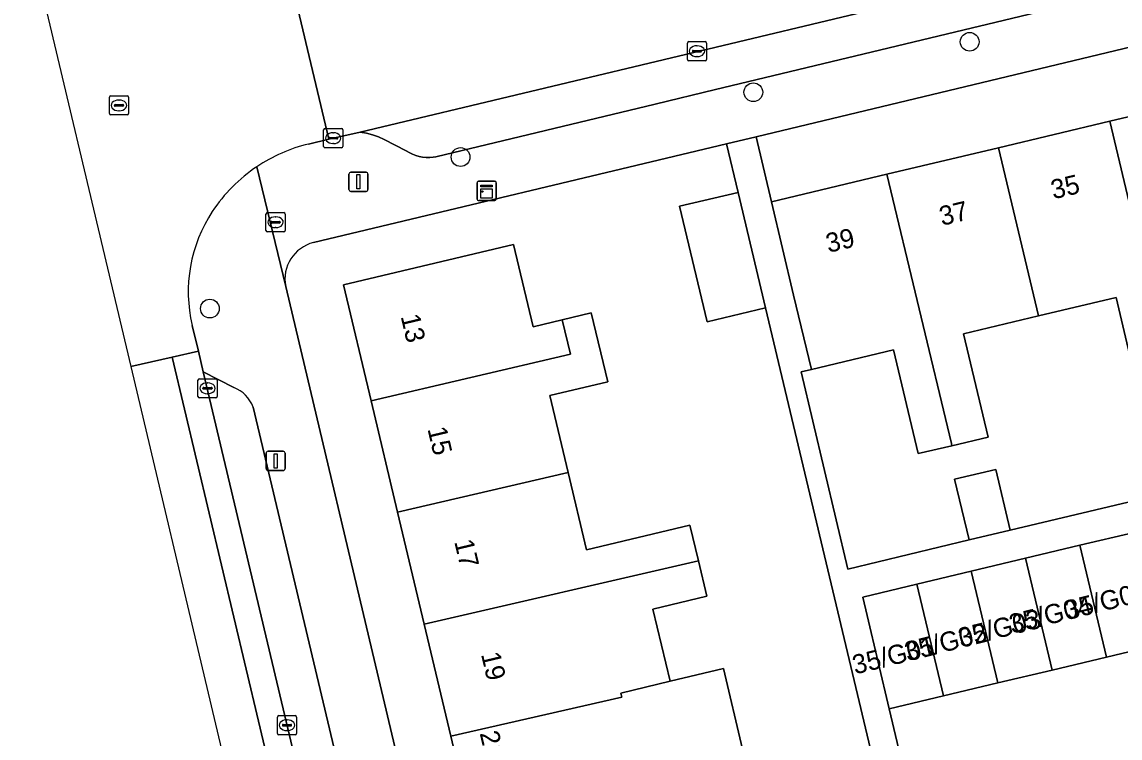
# Model space of a CAD drawing. Extents: x 158031 to 159244, y 380104 to 381214.
# Drawn here: x 158366.9 to 158424.2, y 380793.6 to 380830.9 of the extents above; entities that cross this region are included whole.
import ezdxf

# ---------------------------------------------------------------- set-up
doc = ezdxf.new("R2010")
doc.units = 0
for name, color, linetype in [('IMGEO_Boom', 7, 'Continuous'), ('IMGEO_Brandkraan', 7, 'Continuous'), ('IMGEO_Erf', 7, 'Continuous'), ('IMGEO_Kast', 7, 'Continuous'), ('IMGEO_Kolk', 7, 'Continuous'), ('IMGEO_Lichtmast', 7, 'Continuous'), ('IMGEO_Pand', 7, 'Continuous'), ('IMGEO_Pand_nummerreeks', 7, 'Continuous'), ('IMGEO_Parkeervlak_open', 7, 'Continuous'), ('IMGEO_Rijbaan_lokaal_gesloten', 7, 'Continuous'), ('IMGEO_Rijbaan_lokaal_open', 7, 'Continuous'), ('IMGEO_Rioolput', 7, 'Continuous'), ('IMGEO_Voetpad_open', 7, 'Continuous')]:
    doc.layers.add(name, color=color, linetype=linetype)

msp = doc.modelspace()

# ---------------------------------------------------------------- linework, layer by layer
at = {"layer": 'IMGEO_Boom'}
for centre in [(158416.371, 380829.896), (158405.088, 380827.266), (158389.818, 380823.889), (158376.743, 380815.989)]:
    msp.add_circle(centre, 0.489, dxfattribs=at)
at = {"layer": 'IMGEO_Brandkraan'}
for p, q in [((158379.668, 380820.065), (158379.668, 380820.917)), ((158379.743, 380820.991), (158380.595, 380820.991)), ((158380.669, 380820.917), (158380.669, 380820.065)), ((158379.927, 380820.485), (158379.927, 380820.497)), ((158380.365, 380820.448), (158379.967, 380820.448)), ((158379.97, 380820.534), (158380.368, 380820.534)), ((158380.179, 380820.211), (158380.154, 380820.211)), ((158380.156, 380820.771), (158380.181, 380820.771)), ((158380.411, 380820.497), (158380.411, 380820.485)), ((158380.595, 380819.991), (158379.743, 380819.991))]:
    msp.add_line(p, q, dxfattribs=at)
for points in [[(158379.668, 380820.065), (158379.668, 380820.917)], [(158379.743, 380820.991), (158380.595, 380820.991)], [(158380.669, 380820.917), (158380.669, 380820.065)], [(158380.595, 380819.991), (158379.743, 380819.991)]]:
    msp.add_lwpolyline(points, dxfattribs=at)
for centre, radius, start, end in [((158379.745, 380820.915), 0.0765, 91.552, 178.448), ((158379.745, 380820.915), 0.0765, 91.552, 178.448), ((158380.593, 380820.915), 0.0765, 1.552, 88.448), ((158380.593, 380820.915), 0.0765, 1.552, 88.448), ((158379.967, 380820.494), 0.0403, 85.8775, 175.7526), ((158379.964, 380820.484), 0.0366, 178.938, 274.7102), ((158380.368, 380820.491), 0.043, 264.8664, 352.4533), ((158380.372, 380820.496), 0.0386, 1.7309, 96.639), ((158379.745, 380820.067), 0.0765, 181.552, 268.448), ((158379.745, 380820.067), 0.0765, 181.552, 268.448), ((158380.593, 380820.067), 0.0765, 271.552, 358.448), ((158380.593, 380820.067), 0.0765, 271.552, 358.448)]:
    msp.add_arc(centre, radius, start, end, dxfattribs=at)
for centre, major_axis, ratio, start_param, end_param in [((158380.155, 380820.491), (-0.387, 0.002), 0.722429, 4.712389, 7.853982), ((158380.18, 380820.491), (-0.39, 0.002), 0.717154, 1.570796, 4.712389)]:
    msp.add_ellipse(centre, major_axis=major_axis, ratio=ratio, start_param=start_param, end_param=end_param, dxfattribs=at)
at = {"layer": 'IMGEO_Erf'}
for points in [[(158429.711, 380827.189), (158428.782, 380830.582), (158405.227, 380824.949), (158406.034, 380821.556), (158412.057, 380822.989), (158417.877, 380824.374), (158423.687, 380825.756)], [(158424.003, 380816.572), (158419.957, 380815.609), (158416.055, 380814.681), (158417.336, 380809.294), (158415.44, 380808.843), (158413.688, 380808.427), (158412.401, 380813.839), (158408.113, 380812.819), (158407.576, 380812.691), (158410.023, 380802.413), (158416.339, 380803.931), (158415.586, 380807.099), (158417.727, 380807.608), (158418.481, 380804.441), (158434.234, 380808.176), (158431.806, 380818.384), (158427.69, 380817.405), (158428.962, 380812.058), (158428.244, 380811.887), (158428.686, 380810.027), (158427.274, 380809.691), (158426.832, 380811.551), (158425.285, 380811.183)]]:
    msp.add_lwpolyline(points, close=True, dxfattribs=at)
for points in [[(158413.505, 380783.317), (158405.723, 380816.031), (158402.674, 380815.305), (158401.242, 380821.322), (158404.292, 380822.047), (158403.689, 380824.581), (158382.15, 380819.43)], [(158390.69, 380787.884), (158389.304, 380793.706), (158387.917, 380799.536), (158386.53, 380805.369), (158385.147, 380811.179), (158383.709, 380817.224), (158392.58, 380819.334), (158393.6, 380815.046), (158395.123, 380815.408), (158396.637, 380815.768), (158397.491, 380812.178), (158394.469, 380811.459), (158395.425, 380807.442), (158396.383, 380803.417), (158401.781, 380804.701)], [(158380.697, 380817.145), (158396.616, 380750)], [(158401.781, 380804.701), (158402.223, 380802.843), (158402.663, 380800.994), (158399.847, 380800.324), (158400.743, 380796.561), (158403.529, 380797.225), (158404.531, 380793.015)]]:
    msp.add_lwpolyline(points, dxfattribs=at)
msp.add_arc((158382.62, 380817.526), 1.961, 103.8795, 191.2171, dxfattribs=at)
at = {"layer": 'IMGEO_Kast'}
for p, q in [((158390.679, 380821.7), (158390.679, 380822.541)), ((158390.679, 380822.541), (158390.679, 380821.7)), ((158390.754, 380822.625), (158391.595, 380822.625)), ((158391.595, 380822.625), (158390.754, 380822.625)), ((158391.679, 380822.55), (158391.679, 380821.709)), ((158391.679, 380821.709), (158391.679, 380822.55)), ((158391.604, 380821.625), (158390.763, 380821.625)), ((158390.763, 380821.625), (158391.604, 380821.625))]:
    msp.add_line(p, q, dxfattribs=at)
for points in [[(158390.874, 380822.415), (158391.474, 380822.415), (158391.474, 380822.33), (158390.874, 380822.33), (158390.874, 380822.415)], [(158390.874, 380822.24), (158391.474, 380822.24), (158391.474, 380821.751), (158390.874, 380821.751), (158390.874, 380822.24)]]:
    msp.add_lwpolyline(points, dxfattribs=at)
msp.add_circle((158390.958, 380822.089), 0.0377, dxfattribs=at)
for centre, start, end in [((158390.757, 380822.547), 92.4484, 184.2845), ((158390.757, 380822.547), 92.4484, 184.2845), ((158391.601, 380822.547), 2.4484, 94.2845), ((158391.601, 380822.547), 2.4484, 94.2845), ((158390.757, 380821.703), 182.4484, 274.2845), ((158390.757, 380821.703), 182.4484, 274.2845), ((158391.601, 380821.703), 272.4484, 4.2845), ((158391.601, 380821.703), 272.4484, 4.2845)]:
    msp.add_arc(centre, 0.0779, start, end, dxfattribs=at)
at = {"layer": 'IMGEO_Kolk'}
for p, q in [((158401.648, 380828.981), (158401.648, 380829.833)), ((158401.723, 380829.907), (158402.575, 380829.907)), ((158401.907, 380829.401), (158401.907, 380829.413)), ((158401.95, 380829.45), (158402.348, 380829.45)), ((158402.136, 380829.687), (158402.161, 380829.687)), ((158402.391, 380829.413), (158402.391, 380829.401)), ((158402.649, 380829.833), (158402.649, 380828.981)), ((158402.575, 380828.907), (158401.723, 380828.907)), ((158402.345, 380829.364), (158401.947, 380829.364)), ((158402.159, 380829.127), (158402.134, 380829.127)), ((158382.75, 380825.373), (158383.602, 380825.373)), ((158382.675, 380824.447), (158382.675, 380825.299)), ((158382.934, 380824.867), (158382.934, 380824.879)), ((158383.372, 380824.83), (158382.974, 380824.83)), ((158382.977, 380824.916), (158383.375, 380824.916)), ((158383.163, 380825.153), (158383.188, 380825.153)), ((158383.418, 380824.879), (158383.418, 380824.867)), ((158383.676, 380825.299), (158383.676, 380824.447)), ((158383.602, 380824.373), (158382.75, 380824.373)), ((158383.186, 380824.593), (158383.161, 380824.593)), ((158376.119, 380811.408), (158376.119, 380812.26)), ((158376.194, 380812.334), (158377.046, 380812.334)), ((158377.12, 380812.26), (158377.12, 380811.408)), ((158376.378, 380811.828), (158376.378, 380811.84)), ((158376.816, 380811.791), (158376.418, 380811.791)), ((158376.421, 380811.877), (158376.819, 380811.877)), ((158376.607, 380812.114), (158376.632, 380812.114)), ((158376.862, 380811.84), (158376.862, 380811.828)), ((158377.046, 380811.334), (158376.194, 380811.334)), ((158376.63, 380811.554), (158376.605, 380811.554)), ((158380.265, 380793.848), (158380.265, 380794.7)), ((158380.34, 380794.774), (158381.192, 380794.774)), ((158380.753, 380794.554), (158380.778, 380794.554)), ((158381.266, 380794.7), (158381.266, 380793.848)), ((158380.524, 380794.268), (158380.524, 380794.28)), ((158380.962, 380794.231), (158380.564, 380794.231)), ((158380.567, 380794.317), (158380.965, 380794.317)), ((158380.776, 380793.994), (158380.751, 380793.994)), ((158381.008, 380794.28), (158381.008, 380794.268)), ((158381.192, 380793.774), (158380.34, 380793.774))]:
    msp.add_line(p, q, dxfattribs=at)
for points in [[(158401.648, 380828.981), (158401.648, 380829.833)], [(158401.723, 380829.907), (158402.575, 380829.907)], [(158402.649, 380829.833), (158402.649, 380828.981)], [(158402.575, 380828.907), (158401.723, 380828.907)], [(158382.75, 380825.373), (158383.602, 380825.373)], [(158382.675, 380824.447), (158382.675, 380825.299)], [(158383.676, 380825.299), (158383.676, 380824.447)], [(158383.602, 380824.373), (158382.75, 380824.373)], [(158376.119, 380811.408), (158376.119, 380812.26)], [(158376.194, 380812.334), (158377.046, 380812.334)], [(158377.12, 380812.26), (158377.12, 380811.408)], [(158377.046, 380811.334), (158376.194, 380811.334)], [(158380.265, 380793.848), (158380.265, 380794.7)], [(158380.34, 380794.774), (158381.192, 380794.774)], [(158381.266, 380794.7), (158381.266, 380793.848)], [(158381.192, 380793.774), (158380.34, 380793.774)]]:
    msp.add_lwpolyline(points, dxfattribs=at)
for centre, radius, start, end in [((158401.725, 380829.831), 0.0765, 91.552, 178.448), ((158401.725, 380829.831), 0.0765, 91.552, 178.448), ((158401.947, 380829.41), 0.0403, 85.8775, 175.7526), ((158401.944, 380829.4), 0.0366, 178.938, 274.7102), ((158402.348, 380829.407), 0.043, 264.8664, 352.4533), ((158402.352, 380829.412), 0.0386, 1.7309, 96.639), ((158402.573, 380829.831), 0.0765, 1.552, 88.448), ((158402.573, 380829.831), 0.0765, 1.552, 88.448), ((158401.725, 380828.983), 0.0765, 181.552, 268.448), ((158401.725, 380828.983), 0.0765, 181.552, 268.448), ((158402.573, 380828.983), 0.0765, 271.552, 358.448), ((158402.573, 380828.983), 0.0765, 271.552, 358.448), ((158382.752, 380825.297), 0.0765, 91.552, 178.448), ((158382.752, 380825.297), 0.0765, 91.552, 178.448), ((158383.6, 380825.297), 0.0765, 1.552, 88.448), ((158383.6, 380825.297), 0.0765, 1.552, 88.448), ((158382.974, 380824.876), 0.0403, 85.8775, 175.7526), ((158382.971, 380824.866), 0.0366, 178.938, 274.7102), ((158383.375, 380824.873), 0.043, 264.8664, 352.4533), ((158383.379, 380824.878), 0.0386, 1.7309, 96.639), ((158382.752, 380824.449), 0.0765, 181.552, 268.448), ((158382.752, 380824.449), 0.0765, 181.552, 268.448), ((158383.6, 380824.449), 0.0765, 271.552, 358.448), ((158383.6, 380824.449), 0.0765, 271.552, 358.448), ((158376.196, 380812.258), 0.0765, 91.552, 178.448), ((158376.196, 380812.258), 0.0765, 91.552, 178.448), ((158377.044, 380812.258), 0.0765, 1.552, 88.448), ((158377.044, 380812.258), 0.0765, 1.552, 88.448), ((158376.418, 380811.837), 0.0403, 85.8775, 175.7526), ((158376.415, 380811.827), 0.0366, 178.938, 274.7102), ((158376.819, 380811.834), 0.043, 264.8664, 352.4533), ((158376.823, 380811.839), 0.0386, 1.7309, 96.639), ((158376.196, 380811.41), 0.0765, 181.552, 268.448), ((158376.196, 380811.41), 0.0765, 181.552, 268.448), ((158377.044, 380811.41), 0.0765, 271.552, 358.448), ((158377.044, 380811.41), 0.0765, 271.552, 358.448), ((158380.342, 380794.698), 0.0765, 91.552, 178.448), ((158380.342, 380794.698), 0.0765, 91.552, 178.448), ((158381.19, 380794.698), 0.0765, 1.552, 88.448), ((158381.19, 380794.698), 0.0765, 1.552, 88.448), ((158380.564, 380794.277), 0.0403, 85.8775, 175.7526), ((158380.561, 380794.267), 0.0366, 178.938, 274.7102), ((158380.965, 380794.274), 0.043, 264.8664, 352.4533), ((158380.969, 380794.279), 0.0386, 1.7309, 96.639), ((158380.342, 380793.85), 0.0765, 181.552, 268.448), ((158380.342, 380793.85), 0.0765, 181.552, 268.448), ((158381.19, 380793.85), 0.0765, 271.552, 358.448), ((158381.19, 380793.85), 0.0765, 271.552, 358.448)]:
    msp.add_arc(centre, radius, start, end, dxfattribs=at)
for centre, major_axis, ratio, start_param, end_param in [((158402.135, 380829.407), (-0.387, 0.002), 0.722429, 4.712389, 7.853982), ((158402.16, 380829.407), (-0.39, 0.002), 0.717154, 1.570796, 4.712389), ((158383.162, 380824.873), (-0.387, 0.002), 0.722429, 4.712389, 7.853982), ((158383.187, 380824.873), (-0.39, 0.002), 0.717154, 1.570796, 4.712389), ((158376.606, 380811.834), (-0.387, 0.002), 0.722429, 4.712389, 7.853982), ((158376.631, 380811.834), (-0.39, 0.002), 0.717154, 1.570796, 4.712389), ((158380.752, 380794.274), (-0.387, 0.002), 0.722429, 4.712389, 7.853982), ((158380.777, 380794.274), (-0.39, 0.002), 0.717154, 1.570796, 4.712389)]:
    msp.add_ellipse(centre, major_axis=major_axis, ratio=ratio, start_param=start_param, end_param=end_param, dxfattribs=at)
at = {"layer": 'IMGEO_Lichtmast'}
for p, q in [((158384.096, 380823.098), (158384.886, 380823.098)), ((158384.886, 380823.098), (158384.096, 380823.098)), ((158383.996, 380822.198), (158383.996, 380822.998)), ((158383.996, 380822.998), (158383.996, 380822.198)), ((158384.986, 380822.998), (158384.986, 380822.198)), ((158384.986, 380822.198), (158384.986, 380822.998)), ((158384.886, 380822.098), (158384.096, 380822.098)), ((158384.096, 380822.098), (158384.886, 380822.098)), ((158379.676, 380807.649), (158379.676, 380808.449)), ((158379.676, 380808.449), (158379.676, 380807.649)), ((158379.776, 380808.549), (158380.566, 380808.549)), ((158380.566, 380808.549), (158379.776, 380808.549)), ((158380.666, 380808.449), (158380.666, 380807.649)), ((158380.666, 380807.649), (158380.666, 380808.449)), ((158380.566, 380807.549), (158379.776, 380807.549)), ((158379.776, 380807.549), (158380.566, 380807.549))]:
    msp.add_line(p, q, dxfattribs=at)
for points in [[(158384.416, 380822.973), (158384.566, 380822.973), (158384.566, 380822.223), (158384.416, 380822.223), (158384.416, 380822.973)], [(158380.096, 380808.424), (158380.246, 380808.424), (158380.246, 380807.674), (158380.096, 380807.674), (158380.096, 380808.424)]]:
    msp.add_lwpolyline(points, dxfattribs=at)
for centre, start, end in [((158384.096, 380822.998), 90, 180), ((158384.096, 380822.998), 90, 180), ((158384.886, 380822.998), 0, 90), ((158384.886, 380822.998), 360, 90), ((158384.096, 380822.198), 180, 270), ((158384.096, 380822.198), 180, 270), ((158384.886, 380822.198), 270, 0), ((158384.886, 380822.198), 270, 0), ((158379.776, 380808.449), 90, 180), ((158379.776, 380808.449), 90, 180), ((158380.566, 380808.449), 0, 90), ((158380.566, 380808.449), 360, 90), ((158379.776, 380807.649), 180, 270), ((158379.776, 380807.649), 180, 270), ((158380.566, 380807.649), 270, 0), ((158380.566, 380807.649), 270, 0)]:
    msp.add_arc(centre, 0.1, start, end, dxfattribs=at)
at = {"layer": 'IMGEO_Pand'}
for points in [[(158430.868, 380822.325), (158429.711, 380827.189), (158423.687, 380825.756), (158427.023, 380811.722), (158427.05, 380811.603), (158428.244, 380811.887), (158428.962, 380812.058), (158427.69, 380817.405), (158431.806, 380818.384)], [(158423.687, 380825.756), (158417.877, 380824.374), (158419.957, 380815.609), (158424.003, 380816.572), (158425.285, 380811.183), (158426.832, 380811.551), (158427.05, 380811.603), (158427.023, 380811.722)], [(158412.057, 380822.989), (158415.416, 380808.955), (158415.44, 380808.843), (158417.336, 380809.294), (158416.055, 380814.681), (158419.957, 380815.609), (158417.877, 380824.374)], [(158412.057, 380822.989), (158406.034, 380821.556), (158407.191, 380816.692), (158408.113, 380812.819), (158412.401, 380813.839), (158413.688, 380808.427), (158415.44, 380808.843), (158415.416, 380808.955)], [(158402.674, 380815.305), (158405.723, 380816.031), (158404.292, 380822.047), (158401.242, 380821.322)], [(158395.123, 380815.408), (158393.6, 380815.046), (158392.58, 380819.334), (158383.709, 380817.224), (158385.147, 380811.179), (158395.547, 380813.615)], [(158394.469, 380811.459), (158397.491, 380812.178), (158396.637, 380815.768), (158395.123, 380815.408), (158395.547, 380813.615), (158385.147, 380811.179), (158386.53, 380805.369), (158395.425, 380807.442)], [(158415.586, 380807.099), (158416.339, 380803.931), (158418.481, 380804.441), (158417.727, 380807.608)], [(158386.53, 380805.369), (158387.917, 380799.536), (158402.223, 380802.843), (158401.781, 380804.701), (158396.383, 380803.417), (158395.425, 380807.442)], [(158426.343, 380798.496), (158424.956, 380804.325), (158422.122, 380803.65), (158423.509, 380797.822)], [(158419.289, 380802.976), (158420.676, 380797.148), (158423.509, 380797.822), (158422.122, 380803.65)], [(158400.743, 380796.561), (158399.847, 380800.324), (158402.663, 380800.994), (158402.223, 380802.843), (158387.917, 380799.536), (158389.304, 380793.706), (158398.227, 380795.729), (158398.175, 380795.949)], [(158417.843, 380796.473), (158420.676, 380797.148), (158419.289, 380802.976), (158416.456, 380802.302)], [(158417.843, 380796.473), (158416.456, 380802.302), (158413.623, 380801.628), (158415.01, 380795.799)], [(158415.01, 380795.799), (158413.623, 380801.628), (158410.79, 380800.954), (158411.019, 380799.99), (158412.176, 380795.125)], [(158403.529, 380797.225), (158400.743, 380796.561), (158398.175, 380795.949), (158398.227, 380795.729), (158389.304, 380793.706), (158390.69, 380787.884), (158404.975, 380791.148), (158404.531, 380793.015)]]:
    msp.add_lwpolyline(points, close=True, dxfattribs=at)
at = {"layer": 'IMGEO_Parkeervlak_open'}
for points in [[(158420.125, 380833.689), (158384.586, 380825.186), (158384.911, 380825.134), (158385.23, 380825.053), (158385.54, 380824.944), (158385.839, 380824.808), (158386.977, 380824.214), (158387.136, 380824.117), (158387.303, 380824.035), (158387.477, 380823.968), (158387.655, 380823.917), (158387.838, 380823.882), (158388.023, 380823.863), (158388.21, 380823.861), (158388.395, 380823.876), (158388.522, 380823.896), (158399.96, 380826.65), (158403.115, 380827.409), (158423.774, 380832.383)], [(158377.999, 380811.875), (158376.398, 380812.699), (158395.442, 380732.469), (158409.491, 380672.368)], [(158410.605, 380676.174), (158393.446, 380750), (158378.999, 380810.852)]]:
    msp.add_lwpolyline(points, dxfattribs=at)
msp.add_arc((158377.341, 380810.232), 1.77, 20.5113, 68.186, dxfattribs=at)
at = {"layer": 'IMGEO_Rijbaan_lokaal_gesloten'}
msp.add_lwpolyline([(158406.127, 380671.591), (158408.127, 380672.053), (158394.079, 380732.148), (158374.778, 380813.462), (158372.618, 380812.974), (158381.005, 380777.591)], dxfattribs=at)
msp.add_lwpolyline([(158374.778, 380813.462), (158394.079, 380732.148), (158408.127, 380672.053), (158409.491, 380672.368), (158395.442, 380732.469), (158376.398, 380812.699), (158376.144, 380813.77)], close=True, dxfattribs=at)
at = {"layer": 'IMGEO_Rijbaan_lokaal_open'}
for points in [[(158382.955, 380824.821), (158384.586, 380825.186), (158420.125, 380833.689), (158426.859, 380835.28), (158434.542, 380837.096), (158465.626, 380844.441), (158469.788, 380845.423), (158468.191, 380852.193), (158458.51, 380849.883), (158455.24, 380849.102), (158434.124, 380844.068), (158427.688, 380842.533), (158381.334, 380831.623)], [(158440.987, 380801.978), (158439.034, 380801.514), (158435.99, 380800.791), (158434.842, 380800.518), (158432.009, 380799.844), (158429.176, 380799.17), (158426.343, 380798.496), (158423.509, 380797.822), (158420.676, 380797.148), (158417.843, 380796.473), (158415.01, 380795.799), (158412.176, 380795.125), (158414.008, 380787.381), (158419.707, 380788.684), (158424.169, 380789.745), (158432.897, 380791.821), (158436.282, 380792.566), (158438.744, 380793.123), (158440.318, 380786.43), (158444.311, 380787.435)]]:
    msp.add_lwpolyline(points, close=True, dxfattribs=at)
for points in [[(158366.942, 380836.924), (158372.618, 380812.974), (158374.778, 380813.462), (158376.144, 380813.77), (158375.816, 380815.116)], [(158381.885, 380824.566), (158382.955, 380824.821), (158381.334, 380831.623), (158380.219, 380831.378)]]:
    msp.add_lwpolyline(points, dxfattribs=at)
for centre, radius, start, end in [((158383.865, 380816.401), 8.402, 103.6339, 123.7723), ((158383.87, 380816.409), 8.398, 123.8286, 146.4664), ((158383.236, 380816.857), 7.621, 146.6417, 193.208)]:
    msp.add_arc(centre, radius, start, end, dxfattribs=at)
at = {"layer": 'IMGEO_Rioolput'}
for p, q in [((158371.576, 380827.082), (158372.428, 380827.082)), ((158371.501, 380826.156), (158371.501, 380827.008)), ((158371.76, 380826.576), (158371.76, 380826.588)), ((158372.198, 380826.539), (158371.8, 380826.539)), ((158371.803, 380826.625), (158372.201, 380826.625)), ((158371.989, 380826.862), (158372.014, 380826.862)), ((158372.244, 380826.588), (158372.244, 380826.576)), ((158372.502, 380827.008), (158372.502, 380826.156)), ((158372.428, 380826.082), (158371.576, 380826.082)), ((158372.012, 380826.302), (158371.987, 380826.302))]:
    msp.add_line(p, q, dxfattribs=at)
for points in [[(158371.576, 380827.082), (158372.428, 380827.082)], [(158371.501, 380826.156), (158371.501, 380827.008)], [(158372.502, 380827.008), (158372.502, 380826.156)], [(158372.428, 380826.082), (158371.576, 380826.082)]]:
    msp.add_lwpolyline(points, dxfattribs=at)
for centre, radius, start, end in [((158371.578, 380827.006), 0.0765, 91.552, 178.448), ((158371.578, 380827.006), 0.0765, 91.552, 178.448), ((158372.426, 380827.006), 0.0765, 1.552, 88.448), ((158372.426, 380827.006), 0.0765, 1.552, 88.448), ((158371.8, 380826.585), 0.0403, 85.8775, 175.7526), ((158371.797, 380826.575), 0.0366, 178.938, 274.7102), ((158372.201, 380826.582), 0.043, 264.8664, 352.4533), ((158372.205, 380826.587), 0.0386, 1.7309, 96.639), ((158371.578, 380826.158), 0.0765, 181.552, 268.448), ((158371.578, 380826.158), 0.0765, 181.552, 268.448), ((158372.426, 380826.158), 0.0765, 271.552, 358.448), ((158372.426, 380826.158), 0.0765, 271.552, 358.448)]:
    msp.add_arc(centre, radius, start, end, dxfattribs=at)
for centre, major_axis, ratio, start_param, end_param in [((158371.988, 380826.582), (-0.387, 0.002), 0.722429, 4.712389, 7.853982), ((158372.013, 380826.582), (-0.39, 0.002), 0.717154, 1.570796, 4.712389)]:
    msp.add_ellipse(centre, major_axis=major_axis, ratio=ratio, start_param=start_param, end_param=end_param, dxfattribs=at)
at = {"layer": 'IMGEO_Voetpad_open'}
for points in [[(158382.15, 380819.43), (158403.689, 380824.581), (158405.227, 380824.949), (158428.782, 380830.582), (158431.67, 380831.273), (158431.507, 380831.934), (158492.147, 380846.362), (158492.306, 380845.603), (158500, 380847.433), (158527.386, 380853.947), (158531.949, 380855.031), (158535.255, 380855.756), (158554.603, 380860.32)], [(158423.774, 380832.383), (158403.115, 380827.409), (158399.96, 380826.65), (158388.522, 380823.896), (158388.395, 380823.876), (158388.21, 380823.861), (158388.023, 380823.863), (158387.838, 380823.882), (158387.655, 380823.917), (158387.477, 380823.968), (158387.303, 380824.035), (158387.136, 380824.117), (158386.977, 380824.214), (158385.839, 380824.808), (158385.54, 380824.944), (158385.23, 380825.053), (158384.911, 380825.134), (158384.586, 380825.186), (158382.955, 380824.821), (158381.885, 380824.566)], [(158434.234, 380808.176), (158418.481, 380804.441), (158416.339, 380803.931), (158410.023, 380802.413), (158407.576, 380812.691), (158408.113, 380812.819), (158407.191, 380816.692), (158406.034, 380821.556), (158405.227, 380824.949), (158403.689, 380824.581), (158404.292, 380822.047), (158405.723, 380816.031), (158413.505, 380783.317)], [(158397.943, 380744.402), (158397.58, 380745.935), (158396.616, 380750), (158380.697, 380817.145), (158379.195, 380823.385)], [(158379.195, 380823.385), (158380.697, 380817.145)], [(158375.816, 380815.116), (158376.144, 380813.77), (158376.398, 380812.699), (158377.999, 380811.875)], [(158378.999, 380810.852), (158393.446, 380750), (158410.605, 380676.174)], [(158430.734, 380716.678), (158414.008, 380787.381), (158412.176, 380795.125), (158411.019, 380799.99), (158410.79, 380800.954), (158413.623, 380801.628), (158416.456, 380802.302), (158419.289, 380802.976), (158422.122, 380803.65), (158424.956, 380804.325)]]:
    msp.add_lwpolyline(points, dxfattribs=at)
for centre, radius, start, end in [((158383.865, 380816.401), 8.402, 103.6339, 123.7723), ((158383.87, 380816.409), 8.398, 123.8286, 146.4664), ((158383.236, 380816.857), 7.621, 146.6417, 193.208), ((158382.62, 380817.526), 1.961, 103.8795, 191.2171), ((158377.341, 380810.232), 1.77, 20.5113, 68.186)]:
    msp.add_arc(centre, radius, start, end, dxfattribs=at)

# ---------------------------------------------------------------- texts
at = {"layer": 'IMGEO_Pand_nummerreeks'}
for s, rotation, p in [('35', 13.3843, (158420.738, 380821.682)), ('37', 13.3825, (158414.923, 380820.299)), ('39', 13.3825, (158409.002, 380818.89)), ('13', 283.3829, (158386.689, 380815.586)), ('15', 283.3841, (158388.086, 380809.715)), ('17', 283.3829, (158389.483, 380803.844)), ('35/G05', 13.8488, (158421.482, 380799.756)), ('35/G04', 13.8488, (158418.573, 380799.039)), ('35/G03', 13.8488, (158415.911, 380798.321)), ('35/G02', 13.8488, (158413.12, 380797.603)), ('35/G01', 13.8488, (158410.395, 380796.913)), ('19', 283.3829, (158390.88, 380797.972)), ('21-21A', 283.3898, (158390.809, 380793.858))]:
    msp.add_text(s, height=1, rotation=rotation, dxfattribs=at).set_placement(p)

doc.saveas('drawing.dxf')
